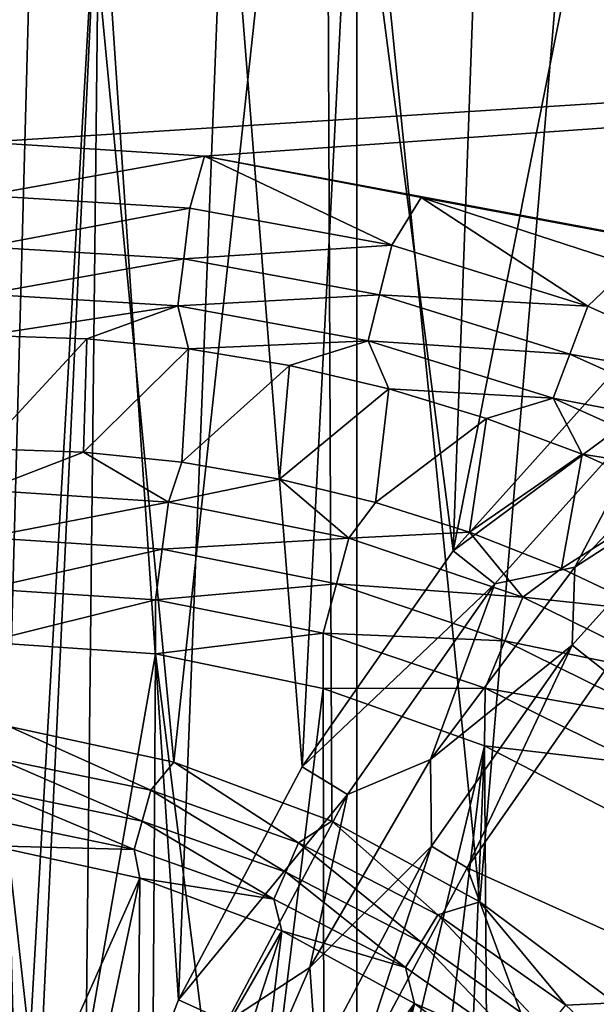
# Model space of a CAD drawing. Header units: millimetres. Extents: x -60 to 60, y -60 to 60.
# Tile 292 of 367: x 43.27 to 44.96, y 2.61 to 5.49. Entities that reach past the tile are written whole.
import ezdxf

# ---------------------------------------------------------------- set-up
doc = ezdxf.new("R2010")
doc.units = ezdxf.units.MM
doc.header["$LTSCALE"] = 81.481481
for name, color, linetype in [('130', 7, 'CONTINUOUS'), ('159', 7, 'CONTINUOUS'), ('209', 7, 'CONTINUOUS'), ('244', 7, 'CONTINUOUS'), ('257', 7, 'CONTINUOUS'), ('295', 7, 'CONTINUOUS'), ('3', 7, 'CONTINUOUS'), ('301', 7, 'CONTINUOUS'), ('34', 7, 'CONTINUOUS'), ('42', 7, 'CONTINUOUS'), ('5', 7, 'CONTINUOUS'), ('87', 7, 'CONTINUOUS'), ('9', 7, 'CONTINUOUS')]:
    doc.layers.add(name, color=color, linetype=linetype)

msp = doc.modelspace()

# ---------------------------------------------------------------- linework, layer by layer
at = {"layer": '130', "color": 7, "linetype": 'Continuous', "true_color": 0xf5f5f5}
for points in [[(43.2784, 2.2009, 1.0134), (43.1917, 3.072, 1.8536), (43.1041, 2.2355, 1.0134), (43.2784, 2.2009, 1.0134)], [(43.6244, 2.9778, 1.8536), (43.1917, 3.072, 1.8536), (43.2784, 2.2009, 1.0134), (43.6244, 2.9778, 1.8536)], [(43.4494, 2.1526, 1.0134), (43.6244, 2.9778, 1.8536), (43.2784, 2.2009, 1.0134), (43.4494, 2.1526, 1.0134)], [(43.6162, 2.0911, 1.0134), (43.6244, 2.9778, 1.8536), (43.4494, 2.1526, 1.0134), (43.6162, 2.0911, 1.0134)], [(44.0393, 2.8231, 1.8536), (43.6244, 2.9778, 1.8536), (43.6162, 2.0911, 1.0134), (44.0393, 2.8231, 1.8536)], [(43.7776, 2.0167, 1.0134), (44.0393, 2.8231, 1.8536), (43.6162, 2.0911, 1.0134), (43.7776, 2.0167, 1.0134)], [(43.9326, 1.9299, 1.0134), (44.0393, 2.8231, 1.8536), (43.7776, 2.0167, 1.0134), (43.9326, 1.9299, 1.0134)], [(44.4279, 2.6109, 1.8536), (44.0393, 2.8231, 1.8536), (43.9326, 1.9299, 1.0134), (44.4279, 2.6109, 1.8536)], [(44.0804, 1.8311, 1.0134), (44.4279, 2.6109, 1.8536), (43.9326, 1.9299, 1.0134), (44.0804, 1.8311, 1.0134)], [(44.22, 1.7211, 1.0134), (44.4279, 2.6109, 1.8536), (44.0804, 1.8311, 1.0134), (44.22, 1.7211, 1.0134)], [(44.7824, 2.3455, 1.8536), (44.4279, 2.6109, 1.8536), (44.22, 1.7211, 1.0134), (44.7824, 2.3455, 1.8536)]]:
    msp.add_3dface(points, dxfattribs=at)
at = {"layer": '159', "color": 7, "linetype": 'Continuous', "true_color": 0xf5f5f5}
for points in [[(43.6564, 3.235, 1.9904), (43.2418, 3.4219, 2), (43.2075, 3.3283, 1.9904), (43.6564, 3.235, 1.9904)], [(43.7238, 3.3171, 2), (43.2418, 3.4219, 2), (43.6564, 3.235, 1.9904), (43.7238, 3.3171, 2)], [(43.6311, 3.1446, 1.9619), (43.2075, 3.3283, 1.9904), (43.1947, 3.2353, 1.9619), (43.6311, 3.1446, 1.9619)], [(43.6564, 3.235, 1.9904), (43.2075, 3.3283, 1.9904), (43.6311, 3.1446, 1.9619), (43.6564, 3.235, 1.9904)], [(44.0885, 3.0814, 1.9904), (43.7238, 3.3171, 2), (43.6564, 3.235, 1.9904), (44.0885, 3.0814, 1.9904)], [(44.186, 3.1448, 2), (43.7238, 3.3171, 2), (44.0885, 3.0814, 1.9904), (44.186, 3.1448, 2)], [(43.6077, 3.0613, 1.9156), (43.1947, 3.2353, 1.9619), (43.1829, 3.1495, 1.9156), (43.6077, 3.0613, 1.9156)], [(43.6311, 3.1446, 1.9619), (43.1947, 3.2353, 1.9619), (43.6077, 3.0613, 1.9156), (43.6311, 3.1446, 1.9619)], [(44.051, 2.9953, 1.9619), (43.6564, 3.235, 1.9904), (43.6311, 3.1446, 1.9619), (44.051, 2.9953, 1.9619)], [(44.0885, 3.0814, 1.9904), (43.6564, 3.235, 1.9904), (44.051, 2.9953, 1.9619), (44.0885, 3.0814, 1.9904)], [(43.1917, 3.072, 1.8536), (43.6077, 3.0613, 1.9156), (43.1829, 3.1495, 1.9156), (43.1917, 3.072, 1.8536)], [(44.0166, 2.916, 1.9156), (43.6311, 3.1446, 1.9619), (43.6077, 3.0613, 1.9156), (44.0166, 2.916, 1.9156)], [(44.051, 2.9953, 1.9619), (43.6311, 3.1446, 1.9619), (44.0166, 2.916, 1.9156), (44.051, 2.9953, 1.9619)], [(44.4956, 2.8705, 1.9904), (44.186, 3.1448, 2), (44.0885, 3.0814, 1.9904), (44.4956, 2.8705, 1.9904)], [(44.6189, 2.9084, 2), (44.186, 3.1448, 2), (44.4956, 2.8705, 1.9904), (44.6189, 2.9084, 2)], [(43.1917, 3.072, 1.8536), (43.6244, 2.9778, 1.8536), (43.6077, 3.0613, 1.9156), (43.1917, 3.072, 1.8536)], [(43.6244, 2.9778, 1.8536), (44.0166, 2.916, 1.9156), (43.6077, 3.0613, 1.9156), (43.6244, 2.9778, 1.8536)], [(44.4468, 2.7903, 1.9619), (44.0885, 3.0814, 1.9904), (44.051, 2.9953, 1.9619), (44.4468, 2.7903, 1.9619)], [(44.4956, 2.8705, 1.9904), (44.0885, 3.0814, 1.9904), (44.4468, 2.7903, 1.9619), (44.4956, 2.8705, 1.9904)], [(43.6244, 2.9778, 1.8536), (44.0393, 2.8231, 1.8536), (44.0166, 2.916, 1.9156), (43.6244, 2.9778, 1.8536)], [(44.4018, 2.7163, 1.9156), (44.051, 2.9953, 1.9619), (44.0166, 2.916, 1.9156), (44.4018, 2.7163, 1.9156)], [(44.4468, 2.7903, 1.9619), (44.051, 2.9953, 1.9619), (44.4018, 2.7163, 1.9156), (44.4468, 2.7903, 1.9619)], [(44.0393, 2.8231, 1.8536), (44.4018, 2.7163, 1.9156), (44.0166, 2.916, 1.9156), (44.0393, 2.8231, 1.8536)], [(44.8702, 2.606, 1.9904), (44.6189, 2.9084, 2), (44.4956, 2.8705, 1.9904), (44.8702, 2.606, 1.9904)], [(45.0138, 2.6128, 2), (44.6189, 2.9084, 2), (44.8702, 2.606, 1.9904), (45.0138, 2.6128, 2)], [(44.8109, 2.5332, 1.9619), (44.4956, 2.8705, 1.9904), (44.4468, 2.7903, 1.9619), (44.8109, 2.5332, 1.9619)], [(44.8702, 2.606, 1.9904), (44.4956, 2.8705, 1.9904), (44.8109, 2.5332, 1.9619), (44.8702, 2.606, 1.9904)], [(44.0393, 2.8231, 1.8536), (44.4279, 2.6109, 1.8536), (44.4018, 2.7163, 1.9156), (44.0393, 2.8231, 1.8536)], [(44.7563, 2.4661, 1.9156), (44.4468, 2.7903, 1.9619), (44.4018, 2.7163, 1.9156), (44.7563, 2.4661, 1.9156)], [(44.8109, 2.5332, 1.9619), (44.4468, 2.7903, 1.9619), (44.7563, 2.4661, 1.9156), (44.8109, 2.5332, 1.9619)], [(44.4279, 2.6109, 1.8536), (44.7563, 2.4661, 1.9156), (44.4018, 2.7163, 1.9156), (44.4279, 2.6109, 1.8536)], [(44.4279, 2.6109, 1.8536), (44.7824, 2.3455, 1.8536), (44.7563, 2.4661, 1.9156), (44.4279, 2.6109, 1.8536)], [(45.2053, 2.2931, 1.9904), (45.0138, 2.6128, 2), (44.8702, 2.606, 1.9904), (45.2053, 2.2931, 1.9904)]]:
    msp.add_3dface(points, dxfattribs=at)
at = {"layer": '209', "color": 151, "linetype": 'Continuous', "true_color": 0x7dbfed}
for points in [[(42.3223, 38.1068, 28.5), (44.2586, -35.8396, 28.5), (44.2586, 35.8396, 28.5), (42.3223, 38.1068, 28.5)], [(42.3223, -38.1068, 28.5), (44.2586, -35.8396, 28.5), (42.3223, 38.1068, 28.5), (42.3223, -38.1068, 28.5)], [(44.2586, 35.8396, 28.5), (46.0737, -33.4741, 28.5), (46.0737, 33.4741, 28.5), (44.2586, 35.8396, 28.5)], [(44.2586, -35.8396, 28.5), (46.0737, -33.4741, 28.5), (44.2586, 35.8396, 28.5), (44.2586, -35.8396, 28.5)]]:
    msp.add_3dface(points, dxfattribs=at)
at = {"layer": '244', "color": 151, "linetype": 'Continuous', "true_color": 0x7dbfed}
for points in [[(44.9838, 3.5843, 18.2657), (45.1999, 2.7289, 17.5929), (44.5813, 3.0082, 18.2657), (44.9838, 3.5843, 18.2657)], [(44.5813, 3.0082, 18.2657), (44.8918, 2.1684, 17.5929), (44.2518, 2.3873, 18.2657), (44.5813, 3.0082, 18.2657)], [(45.1999, 2.7289, 17.5929), (44.8918, 2.1684, 17.5929), (44.5813, 3.0082, 18.2657), (45.1999, 2.7289, 17.5929)]]:
    msp.add_3dface(points, dxfattribs=at)
at = {"layer": '257', "color": 151, "linetype": 'Continuous', "true_color": 0x7dbfed}
for points in [[(44.6233, 6.2308, 18.5), (44.5408, 3.936, 18.5), (44.2478, 6.1966, 18.5), (44.6233, 6.2308, 18.5)], [(45.0566, 4.5102, 18.5), (44.5408, 3.936, 18.5), (45, 6.2421, 18.5), (45.0566, 4.5102, 18.5)], [(45, 6.2421, 18.5), (44.5408, 3.936, 18.5), (44.6233, 6.2308, 18.5), (45, 6.2421, 18.5)], [(44.2478, 6.1966, 18.5), (44.0987, 3.3034, 18.5), (43.875, 6.1399, 18.5), (44.2478, 6.1966, 18.5)], [(44.5408, 3.936, 18.5), (44.0987, 3.3034, 18.5), (44.2478, 6.1966, 18.5), (44.5408, 3.936, 18.5)], [(43.875, 6.1399, 18.5), (43.7369, 2.6216, 18.5), (43.5063, 6.0608, 18.5), (43.875, 6.1399, 18.5)], [(44.0987, 3.3034, 18.5), (43.7369, 2.6216, 18.5), (43.875, 6.1399, 18.5), (44.0987, 3.3034, 18.5)], [(43.5063, 6.0608, 18.5), (43.1804, 0.3859, 18.5), (43.1431, 5.9596, 18.5), (43.5063, 6.0608, 18.5)], [(43.2743, 1.152, 18.5), (43.1804, 0.3859, 18.5), (43.5063, 6.0608, 18.5), (43.2743, 1.152, 18.5)], [(43.4607, 1.9009, 18.5), (43.2743, 1.152, 18.5), (43.5063, 6.0608, 18.5), (43.4607, 1.9009, 18.5)], [(43.7369, 2.6216, 18.5), (43.4607, 1.9009, 18.5), (43.5063, 6.0608, 18.5), (43.7369, 2.6216, 18.5)]]:
    msp.add_3dface(points, dxfattribs=at)
at = {"layer": '295', "color": 151, "linetype": 'Continuous', "true_color": 0x7dbfed}
for points in [[(44.5408, 3.936, 18.5), (45.0566, 4.5102, 18.5), (45.1658, 4.3992, 18.4847), (44.5408, 3.936, 18.5)], [(44.6627, 3.8391, 18.4847), (44.5408, 3.936, 18.5), (45.1658, 4.3992, 18.4847), (44.6627, 3.8391, 18.4847)], [(44.6627, 3.8391, 18.4847), (45.1658, 4.3992, 18.4847), (44.8968, 3.8879, 18.4392), (44.6627, 3.8391, 18.4847)], [(44.8968, 3.8879, 18.4392), (45.1658, 4.3992, 18.4847), (45.3816, 4.3982, 18.4392), (44.8968, 3.8879, 18.4392)], [(44.8968, 3.8879, 18.4392), (45.3816, 4.3982, 18.4392), (45.3684, 4.1935, 18.3652), (44.8968, 3.8879, 18.4392)], [(44.9838, 3.5843, 18.2657), (44.8889, 3.6597, 18.3652), (45.3684, 4.1935, 18.3652), (44.9838, 3.5843, 18.2657)], [(44.8889, 3.6597, 18.3652), (44.8968, 3.8879, 18.4392), (45.3684, 4.1935, 18.3652), (44.8889, 3.6597, 18.3652)], [(44.0987, 3.3034, 18.5), (44.5408, 3.936, 18.5), (44.6627, 3.8391, 18.4847), (44.0987, 3.3034, 18.5)], [(44.4748, 3.3245, 18.4392), (44.8968, 3.8879, 18.4392), (44.8889, 3.6597, 18.3652), (44.4748, 3.3245, 18.4392)], [(44.4748, 3.3245, 18.4392), (44.6627, 3.8391, 18.4847), (44.8968, 3.8879, 18.4392), (44.4748, 3.3245, 18.4392)], [(44.2316, 3.222, 18.4847), (44.0987, 3.3034, 18.5), (44.6627, 3.8391, 18.4847), (44.2316, 3.222, 18.4847)], [(44.2316, 3.222, 18.4847), (44.6627, 3.8391, 18.4847), (44.4748, 3.3245, 18.4392), (44.2316, 3.222, 18.4847)], [(44.4778, 3.0714, 18.3652), (44.4748, 3.3245, 18.4392), (44.8889, 3.6597, 18.3652), (44.4778, 3.0714, 18.3652)], [(44.5813, 3.0082, 18.2657), (44.4778, 3.0714, 18.3652), (44.8889, 3.6597, 18.3652), (44.5813, 3.0082, 18.2657)], [(44.9838, 3.5843, 18.2657), (44.5813, 3.0082, 18.2657), (44.8889, 3.6597, 18.3652), (44.9838, 3.5843, 18.2657)], [(44.1214, 2.7157, 18.4392), (44.4748, 3.3245, 18.4392), (44.4778, 3.0714, 18.3652), (44.1214, 2.7157, 18.4392)], [(44.1214, 2.7157, 18.4392), (44.2316, 3.222, 18.4847), (44.4748, 3.3245, 18.4392), (44.1214, 2.7157, 18.4392)], [(43.7369, 2.6216, 18.5), (44.0987, 3.3034, 18.5), (44.2316, 3.222, 18.4847), (43.7369, 2.6216, 18.5)], [(43.8787, 2.5571, 18.4847), (43.7369, 2.6216, 18.5), (44.2316, 3.222, 18.4847), (43.8787, 2.5571, 18.4847)], [(43.8787, 2.5571, 18.4847), (44.2316, 3.222, 18.4847), (44.1214, 2.7157, 18.4392), (43.8787, 2.5571, 18.4847)], [(44.1414, 2.4375, 18.3652), (44.1214, 2.7157, 18.4392), (44.4778, 3.0714, 18.3652), (44.1414, 2.4375, 18.3652)], [(44.2518, 2.3873, 18.2657), (44.1414, 2.4375, 18.3652), (44.4778, 3.0714, 18.3652), (44.2518, 2.3873, 18.2657)], [(44.5813, 3.0082, 18.2657), (44.2518, 2.3873, 18.2657), (44.4778, 3.0714, 18.3652), (44.5813, 3.0082, 18.2657)], [(43.8413, 2.0699, 18.4392), (44.1214, 2.7157, 18.4392), (44.1414, 2.4375, 18.3652), (43.8413, 2.0699, 18.4392)], [(43.8413, 2.0699, 18.4392), (43.8787, 2.5571, 18.4847), (44.1214, 2.7157, 18.4392), (43.8413, 2.0699, 18.4392)], [(43.4607, 1.9009, 18.5), (43.7369, 2.6216, 18.5), (43.8787, 2.5571, 18.4847), (43.4607, 1.9009, 18.5)]]:
    msp.add_3dface(points, dxfattribs=at)
at = {"layer": '3', "color": 7, "linetype": 'Continuous', "true_color": 0xf5f5f5}
for points in [[(27.2542, 6.6162, -3), (55.0547, 5.8849, -3), (27.1487, 5.3501, -3), (27.2542, 6.6162, -3)], [(55.0547, 5.8849, -3), (43.1709, 5.1314, -3), (27.1487, 5.3501, -3), (55.0547, 5.8849, -3)], [(43.1709, 5.1314, -3), (55.0547, 5.8849, -3), (43.8139, 5.0909, -3), (43.1709, 5.1314, -3)], [(55.0547, 5.8849, -3), (55.2898, 2.9464, -3), (43.8139, 5.0909, -3), (55.0547, 5.8849, -3)], [(43.8139, 5.0909, -3), (55.2898, 2.9464, -3), (44.4469, 4.9702, -3), (43.8139, 5.0909, -3)], [(44.4469, 4.9702, -3), (55.2898, 2.9464, -3), (45.0598, 4.7711, -3), (44.4469, 4.9702, -3)]]:
    msp.add_3dface(points, dxfattribs=at)
at = {"layer": '301', "color": 151, "linetype": 'Continuous', "true_color": 0x7dbfed}
msp.add_3dface([(44.8918, 2.1684, 17.5929), (45.1999, 2.7289, 17.5929), (45.0961, 2.3113, 17.491), (44.8918, 2.1684, 17.5929)], dxfattribs=at)
at = {"layer": '34', "color": 7, "linetype": 'Continuous', "true_color": 0xf5f5f5}
for points in [[(43.1709, 5.1314, -3), (43.8139, 5.0909, -3), (43.1709, 4.9753, -3.0154), (43.1709, 5.1314, -3)], [(43.1709, 4.9753, -3.0154), (43.8139, 5.0909, -3), (43.7707, 4.939, -3.0154), (43.1709, 4.9753, -3.0154)], [(43.7707, 4.939, -3.0154), (43.8139, 5.0909, -3), (44.3616, 4.8307, -3.0154), (43.7707, 4.939, -3.0154)], [(43.8139, 5.0909, -3), (44.4469, 4.9702, -3), (44.3616, 4.8307, -3.0154), (43.8139, 5.0909, -3)], [(43.1709, 4.9753, -3.0154), (43.7707, 4.939, -3.0154), (43.1709, 4.8251, -3.061), (43.1709, 4.9753, -3.0154)], [(44.3616, 4.8307, -3.0154), (44.4469, 4.9702, -3), (44.9352, 4.652, -3.0154), (44.3616, 4.8307, -3.0154)], [(44.4469, 4.9702, -3), (45.0598, 4.7711, -3), (44.9352, 4.652, -3.0154), (44.4469, 4.9702, -3)], [(43.1709, 4.8251, -3.061), (43.7707, 4.939, -3.0154), (43.7525, 4.7899, -3.061), (43.1709, 4.8251, -3.061)], [(43.7707, 4.939, -3.0154), (44.3616, 4.8307, -3.0154), (43.7525, 4.7899, -3.061), (43.7707, 4.939, -3.0154)], [(43.1709, 4.8251, -3.061), (43.7525, 4.7899, -3.061), (43.1709, 4.6867, -3.135), (43.1709, 4.8251, -3.061)], [(43.7525, 4.7899, -3.061), (44.3616, 4.8307, -3.0154), (44.3257, 4.6849, -3.061), (43.7525, 4.7899, -3.061)], [(44.3616, 4.8307, -3.0154), (44.9352, 4.652, -3.0154), (44.3257, 4.6849, -3.061), (44.3616, 4.8307, -3.0154)], [(43.1709, 4.6867, -3.135), (43.7525, 4.7899, -3.061), (43.7359, 4.6525, -3.135), (43.1709, 4.6867, -3.135)], [(43.7525, 4.7899, -3.061), (44.3257, 4.6849, -3.061), (43.7359, 4.6525, -3.135), (43.7525, 4.7899, -3.061)], [(44.9352, 4.652, -3.0154), (45.0598, 4.7711, -3), (45.4831, 4.4054, -3.0154), (44.9352, 4.652, -3.0154)], [(43.1709, 4.5657, -3.2343), (43.1709, 4.6867, -3.135), (43.7359, 4.6525, -3.135), (43.1709, 4.5657, -3.2343)], [(43.7359, 4.6525, -3.135), (44.3257, 4.6849, -3.061), (44.2925, 4.5505, -3.135), (43.7359, 4.6525, -3.135)], [(44.3257, 4.6849, -3.061), (44.8819, 4.5115, -3.061), (44.2925, 4.5505, -3.135), (44.3257, 4.6849, -3.061)], [(44.3257, 4.6849, -3.061), (44.9352, 4.652, -3.0154), (44.8819, 4.5115, -3.061), (44.3257, 4.6849, -3.061)], [(43.4696, 4.5559, -3.2343), (43.1709, 4.5657, -3.2343), (43.7359, 4.6525, -3.135), (43.4696, 4.5559, -3.2343)], [(43.7669, 4.5266, -3.2343), (43.4696, 4.5559, -3.2343), (43.7359, 4.6525, -3.135), (43.7669, 4.5266, -3.2343)], [(43.7669, 4.5266, -3.2343), (43.7359, 4.6525, -3.135), (44.2925, 4.5505, -3.135), (43.7669, 4.5266, -3.2343)], [(44.9352, 4.652, -3.0154), (45.4831, 4.4054, -3.0154), (44.8819, 4.5115, -3.061), (44.9352, 4.652, -3.0154)], [(44.0617, 4.478, -3.2343), (43.7669, 4.5266, -3.2343), (44.2925, 4.5505, -3.135), (44.0617, 4.478, -3.2343)], [(44.3526, 4.4101, -3.2343), (44.0617, 4.478, -3.2343), (44.2925, 4.5505, -3.135), (44.3526, 4.4101, -3.2343)], [(44.3526, 4.4101, -3.2343), (44.2925, 4.5505, -3.135), (44.8329, 4.3821, -3.135), (44.3526, 4.4101, -3.2343)], [(44.2925, 4.5505, -3.135), (44.8819, 4.5115, -3.061), (44.8329, 4.3821, -3.135), (44.2925, 4.5505, -3.135)], [(44.8819, 4.5115, -3.061), (45.4133, 4.2724, -3.061), (44.8329, 4.3821, -3.135), (44.8819, 4.5115, -3.061)], [(44.8819, 4.5115, -3.061), (45.4831, 4.4054, -3.0154), (45.4133, 4.2724, -3.061), (44.8819, 4.5115, -3.061)], [(44.6385, 4.3234, -3.2343), (44.3526, 4.4101, -3.2343), (44.8329, 4.3821, -3.135), (44.6385, 4.3234, -3.2343)], [(44.9182, 4.2181, -3.2343), (44.6385, 4.3234, -3.2343), (44.8329, 4.3821, -3.135), (44.9182, 4.2181, -3.2343)], [(44.9182, 4.2181, -3.2343), (44.8329, 4.3821, -3.135), (45.3489, 4.1498, -3.135), (44.9182, 4.2181, -3.2343)], [(44.8329, 4.3821, -3.135), (45.4133, 4.2724, -3.061), (45.3489, 4.1498, -3.135), (44.8329, 4.3821, -3.135)], [(45.1903, 4.0948, -3.2343), (44.9182, 4.2181, -3.2343), (45.3489, 4.1498, -3.135), (45.1903, 4.0948, -3.2343)]]:
    msp.add_3dface(points, dxfattribs=at)
at = {"layer": '42', "color": 7, "linetype": 'Continuous', "true_color": 0xf5f5f5}
for points in [[(43.1709, 4.2343, -3.5657), (43.4599, 4.2244, -3.5657), (43.1709, 4.1133, -3.665), (43.1709, 4.2343, -3.5657)], [(43.4599, 4.2244, -3.5657), (43.7078, 4.0782, -3.665), (43.1709, 4.1133, -3.665), (43.4599, 4.2244, -3.5657)], [(43.4599, 4.2244, -3.5657), (43.7475, 4.1949, -3.5657), (43.7078, 4.0782, -3.665), (43.4599, 4.2244, -3.5657)], [(43.7475, 4.1949, -3.5657), (44.0324, 4.1458, -3.5657), (43.7078, 4.0782, -3.665), (43.7475, 4.1949, -3.5657)], [(44.0324, 4.1458, -3.5657), (44.2356, 3.9732, -3.665), (43.7078, 4.0782, -3.665), (44.0324, 4.1458, -3.5657)], [(44.0324, 4.1458, -3.5657), (44.3134, 4.0773, -3.5657), (44.2356, 3.9732, -3.665), (44.0324, 4.1458, -3.5657)], [(43.7078, 4.0782, -3.665), (43.1709, 3.9749, -3.739), (43.1709, 4.1133, -3.665), (43.7078, 4.0782, -3.665)], [(43.6898, 3.9409, -3.739), (43.1709, 3.9749, -3.739), (43.7078, 4.0782, -3.665), (43.6898, 3.9409, -3.739)], [(44.2356, 3.9732, -3.665), (43.6898, 3.9409, -3.739), (43.7078, 4.0782, -3.665), (44.2356, 3.9732, -3.665)], [(44.3134, 4.0773, -3.5657), (44.5889, 3.9898, -3.5657), (44.2356, 3.9732, -3.665), (44.3134, 4.0773, -3.5657)], [(44.5889, 3.9898, -3.5657), (44.7451, 3.8002, -3.665), (44.2356, 3.9732, -3.665), (44.5889, 3.9898, -3.5657)], [(44.5889, 3.9898, -3.5657), (44.8579, 3.8838, -3.5657), (44.7451, 3.8002, -3.665), (44.5889, 3.9898, -3.5657)], [(43.6898, 3.9409, -3.739), (43.1709, 3.8247, -3.7846), (43.1709, 3.9749, -3.739), (43.6898, 3.9409, -3.739)], [(44.1997, 3.8395, -3.739), (43.6898, 3.9409, -3.739), (44.2356, 3.9732, -3.665), (44.1997, 3.8395, -3.739)], [(44.7451, 3.8002, -3.665), (44.1997, 3.8395, -3.739), (44.2356, 3.9732, -3.665), (44.7451, 3.8002, -3.665)], [(43.6702, 3.792, -3.7846), (43.1709, 3.8247, -3.7846), (43.6898, 3.9409, -3.739), (43.6702, 3.792, -3.7846)], [(44.1997, 3.8395, -3.739), (43.6702, 3.792, -3.7846), (43.6898, 3.9409, -3.739), (44.1997, 3.8395, -3.739)], [(44.8579, 3.8838, -3.5657), (45.119, 3.7596, -3.5657), (44.7451, 3.8002, -3.665), (44.8579, 3.8838, -3.5657)], [(44.1609, 3.6944, -3.7846), (43.6702, 3.792, -3.7846), (44.1997, 3.8395, -3.739), (44.1609, 3.6944, -3.7846)], [(44.6921, 3.6723, -3.739), (44.1609, 3.6944, -3.7846), (44.1997, 3.8395, -3.739), (44.6921, 3.6723, -3.739)], [(44.6921, 3.6723, -3.739), (44.1997, 3.8395, -3.739), (44.7451, 3.8002, -3.665), (44.6921, 3.6723, -3.739)], [(43.6702, 3.792, -3.7846), (43.1709, 3.6686, -3.8), (43.1709, 3.8247, -3.7846), (43.6702, 3.792, -3.7846)], [(43.6703, 3.6345, -3.8), (43.1709, 3.6686, -3.8), (43.6702, 3.792, -3.7846), (43.6703, 3.6345, -3.8)], [(44.1609, 3.6944, -3.7846), (43.6703, 3.6345, -3.8), (43.6702, 3.792, -3.7846), (44.1609, 3.6944, -3.7846)], [(45.2276, 3.5623, -3.665), (44.6921, 3.6723, -3.739), (44.7451, 3.8002, -3.665), (45.2276, 3.5623, -3.665)], [(45.119, 3.7596, -3.5657), (45.2276, 3.5623, -3.665), (44.7451, 3.8002, -3.665), (45.119, 3.7596, -3.5657)], [(44.1606, 3.5326, -3.8), (43.6703, 3.6345, -3.8), (44.1609, 3.6944, -3.7846), (44.1606, 3.5326, -3.8)], [(44.6346, 3.5336, -3.7846), (44.1606, 3.5326, -3.8), (44.1609, 3.6944, -3.7846), (44.6346, 3.5336, -3.7846)], [(44.6346, 3.5336, -3.7846), (44.1609, 3.6944, -3.7846), (44.6921, 3.6723, -3.739), (44.6346, 3.5336, -3.7846)], [(45.1584, 3.4424, -3.739), (44.6346, 3.5336, -3.7846), (44.6921, 3.6723, -3.739), (45.1584, 3.4424, -3.739)], [(45.1584, 3.4424, -3.739), (44.6921, 3.6723, -3.739), (45.2276, 3.5623, -3.665), (45.1584, 3.4424, -3.739)], [(44.6324, 3.365, -3.8), (44.1606, 3.5326, -3.8), (44.6346, 3.5336, -3.7846), (44.6324, 3.365, -3.8)], [(45.0833, 3.3123, -3.7846), (44.6324, 3.365, -3.8), (44.6346, 3.5336, -3.7846), (45.0833, 3.3123, -3.7846)], [(45.0833, 3.3123, -3.7846), (44.6346, 3.5336, -3.7846), (45.1584, 3.4424, -3.739), (45.0833, 3.3123, -3.7846)], [(45.077, 3.1346, -3.8), (44.6324, 3.365, -3.8), (45.0833, 3.3123, -3.7846), (45.077, 3.1346, -3.8)]]:
    msp.add_3dface(points, dxfattribs=at)
at = {"layer": '5', "color": 7, "linetype": 'Continuous', "true_color": 0xf5f5f5}
for points in [[(43.0629, 1.9754, -3.8), (43.1709, 3.6686, -3.8), (43.368, 1.9021, -3.8), (43.0629, 1.9754, -3.8)], [(43.1709, 3.6686, -3.8), (43.6703, 3.6345, -3.8), (43.368, 1.9021, -3.8), (43.1709, 3.6686, -3.8)], [(43.368, 1.9021, -3.8), (43.6703, 3.6345, -3.8), (43.658, 1.782, -3.8), (43.368, 1.9021, -3.8)], [(43.658, 1.782, -3.8), (43.6703, 3.6345, -3.8), (43.9256, 1.618, -3.8), (43.658, 1.782, -3.8)], [(43.6703, 3.6345, -3.8), (44.1606, 3.5326, -3.8), (43.9256, 1.618, -3.8), (43.6703, 3.6345, -3.8)], [(43.9256, 1.618, -3.8), (44.1606, 3.5326, -3.8), (44.1642, 1.4142, -3.8), (43.9256, 1.618, -3.8)], [(44.1606, 3.5326, -3.8), (44.6324, 3.365, -3.8), (44.1642, 1.4142, -3.8), (44.1606, 3.5326, -3.8)], [(44.1642, 1.4142, -3.8), (44.6324, 3.365, -3.8), (44.368, 1.1756, -3.8), (44.1642, 1.4142, -3.8)], [(44.368, 1.1756, -3.8), (44.6324, 3.365, -3.8), (44.532, 0.908, -3.8), (44.368, 1.1756, -3.8)], [(44.532, 0.908, -3.8), (44.6324, 3.365, -3.8), (44.6521, 0.618, -3.8), (44.532, 0.908, -3.8)], [(44.6324, 3.365, -3.8), (45.077, 3.1346, -3.8), (44.6521, 0.618, -3.8), (44.6324, 3.365, -3.8)], [(45.077, 3.1346, -3.8), (44.6324, -3.365, -3.8), (44.75, 0, -3.8), (45.077, 3.1346, -3.8)], [(45.077, -3.1346, -3.8), (44.6324, -3.365, -3.8), (45.077, 3.1346, -3.8), (45.077, -3.1346, -3.8)], [(44.6521, 0.618, -3.8), (45.077, 3.1346, -3.8), (44.7254, 0.3129, -3.8), (44.6521, 0.618, -3.8)], [(44.7254, 0.3129, -3.8), (45.077, 3.1346, -3.8), (44.75, 0, -3.8), (44.7254, 0.3129, -3.8)]]:
    msp.add_3dface(points, dxfattribs=at)
at = {"layer": '87', "color": 7, "linetype": 'Continuous', "true_color": 0xf5f5f5}
for points in [[(45, 7.4591, 2), (44.1678, 7.4125, 2), (44.6189, 2.9084, 2), (45, 7.4591, 2)], [(45.0138, 2.6128, 2), (45, 7.4591, 2), (44.6189, 2.9084, 2), (45.0138, 2.6128, 2)], [(44.1678, 7.4125, 2), (43.3458, 7.2734, 2), (43.7238, 3.3171, 2), (44.1678, 7.4125, 2)], [(44.186, 3.1448, 2), (44.1678, 7.4125, 2), (43.7238, 3.3171, 2), (44.186, 3.1448, 2)], [(44.6189, 2.9084, 2), (44.1678, 7.4125, 2), (44.186, 3.1448, 2), (44.6189, 2.9084, 2)], [(43.3458, 7.2734, 2), (42.5444, 7.0433, 2), (43.2418, 3.4219, 2), (43.3458, 7.2734, 2)], [(43.7238, 3.3171, 2), (43.3458, 7.2734, 2), (43.2418, 3.4219, 2), (43.7238, 3.3171, 2)]]:
    msp.add_3dface(points, dxfattribs=at)
at = {"layer": '9', "color": 7, "linetype": 'Continuous', "true_color": 0xf5f5f5}
for points in [[(43.4696, 4.5559, -3.2343), (43.1709, 4.2343, -3.5657), (43.1709, 4.5657, -3.2343), (43.4696, 4.5559, -3.2343)], [(43.4599, 4.2244, -3.5657), (43.1709, 4.2343, -3.5657), (43.4696, 4.5559, -3.2343), (43.4599, 4.2244, -3.5657)], [(43.7669, 4.5266, -3.2343), (43.4599, 4.2244, -3.5657), (43.4696, 4.5559, -3.2343), (43.7669, 4.5266, -3.2343)], [(43.7475, 4.1949, -3.5657), (43.4599, 4.2244, -3.5657), (43.7669, 4.5266, -3.2343), (43.7475, 4.1949, -3.5657)], [(44.0617, 4.478, -3.2343), (43.7475, 4.1949, -3.5657), (43.7669, 4.5266, -3.2343), (44.0617, 4.478, -3.2343)], [(44.0324, 4.1458, -3.5657), (43.7475, 4.1949, -3.5657), (44.0617, 4.478, -3.2343), (44.0324, 4.1458, -3.5657)], [(44.3526, 4.4101, -3.2343), (44.0324, 4.1458, -3.5657), (44.0617, 4.478, -3.2343), (44.3526, 4.4101, -3.2343)], [(44.3134, 4.0773, -3.5657), (44.0324, 4.1458, -3.5657), (44.3526, 4.4101, -3.2343), (44.3134, 4.0773, -3.5657)], [(44.6385, 4.3234, -3.2343), (44.3134, 4.0773, -3.5657), (44.3526, 4.4101, -3.2343), (44.6385, 4.3234, -3.2343)], [(44.5889, 3.9898, -3.5657), (44.3134, 4.0773, -3.5657), (44.6385, 4.3234, -3.2343), (44.5889, 3.9898, -3.5657)], [(44.9182, 4.2181, -3.2343), (44.5889, 3.9898, -3.5657), (44.6385, 4.3234, -3.2343), (44.9182, 4.2181, -3.2343)], [(44.8579, 3.8838, -3.5657), (44.5889, 3.9898, -3.5657), (44.9182, 4.2181, -3.2343), (44.8579, 3.8838, -3.5657)], [(45.1903, 4.0948, -3.2343), (44.8579, 3.8838, -3.5657), (44.9182, 4.2181, -3.2343), (45.1903, 4.0948, -3.2343)], [(45.119, 3.7596, -3.5657), (44.8579, 3.8838, -3.5657), (45.1903, 4.0948, -3.2343), (45.119, 3.7596, -3.5657)]]:
    msp.add_3dface(points, dxfattribs=at)

doc.saveas('drawing.dxf')
